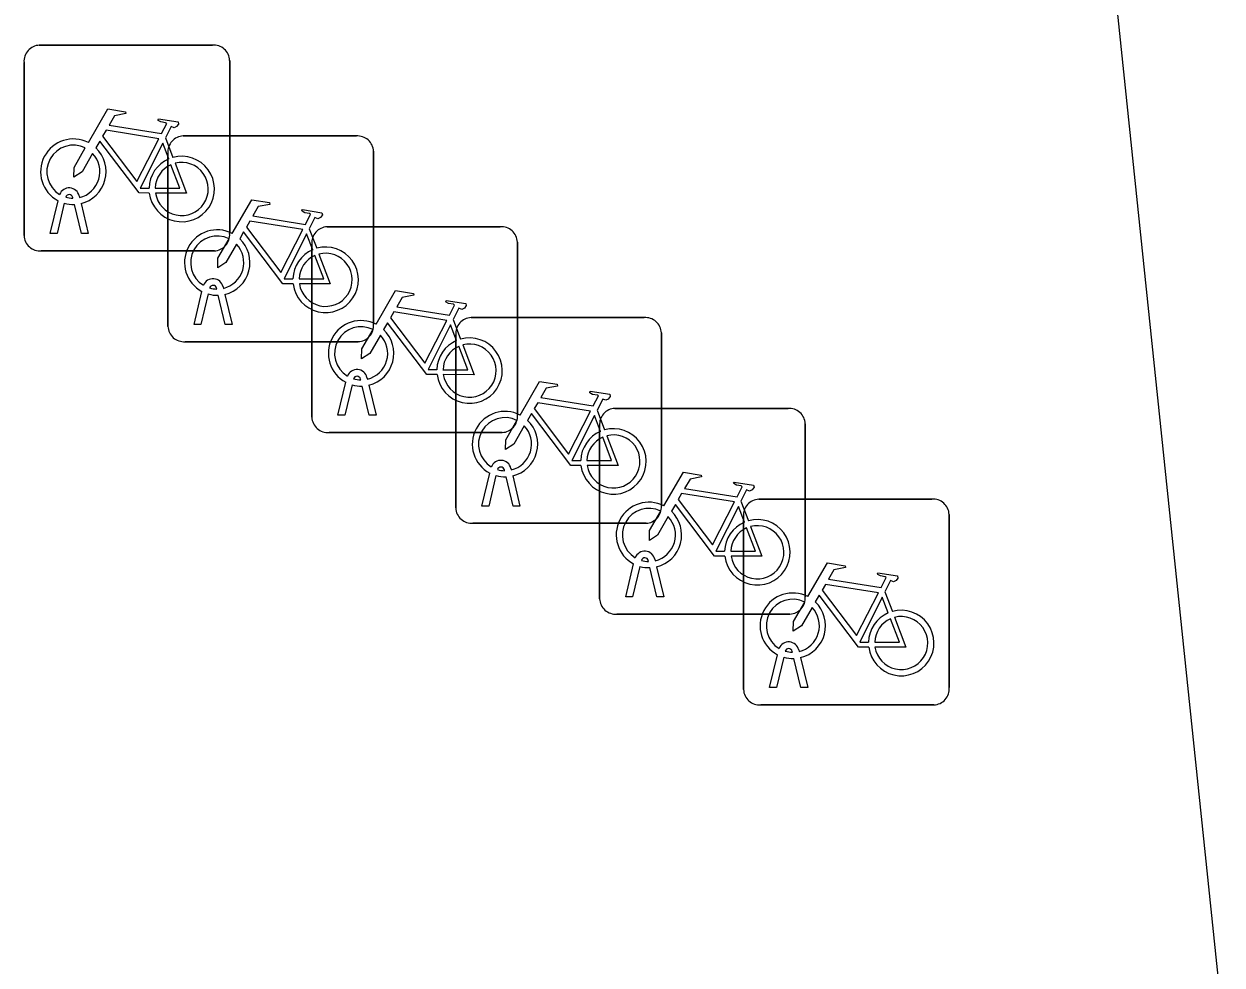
# Model space of a CAD drawing. Extents: x 160379 to 161131, y 383940 to 384849.
# Drawn here: x 161124.32 to 161130.14, y 384280.15 to 384284.72 of the extents above; entities that cross this region are included whole.
import ezdxf

# ---------------------------------------------------------------- set-up
doc = ezdxf.new("R2010")
doc.units = 0
doc.layers.add('IMGEO_Fietsenrek', color=7, linetype='Continuous')
doc.layers.add('IMGEO_Fietspad_open', color=7, linetype='Continuous')

msp = doc.modelspace()

# ---------------------------------------------------------------- linework, layer by layer
at = {"layer": 'IMGEO_Fietsenrek'}
for p, q in [((161124.3989, 384284.6145), (161125.2398, 384284.6145)), ((161125.2398, 384284.6145), (161124.3989, 384284.6145)), ((161124.3245, 384283.6899), (161124.3245, 384284.5308)), ((161124.3245, 384284.5308), (161124.3245, 384283.6899)), ((161125.3235, 384284.5401), (161125.3235, 384283.6992)), ((161125.3235, 384283.6992), (161125.3235, 384284.5401)), ((161125.0112, 384284.1642), (161125.0475, 384284.069)), ((161125.0979, 384284.1735), (161125.9388, 384284.1735)), ((161125.9388, 384284.1735), (161125.0979, 384284.1735)), ((161125.0235, 384283.2489), (161125.0235, 384284.0898)), ((161125.0235, 384284.0898), (161125.0235, 384283.2489)), ((161126.0225, 384284.0991), (161126.0225, 384283.2582)), ((161126.0225, 384283.2582), (161126.0225, 384284.0991)), ((161124.4515, 384283.6993), (161124.4898, 384283.8593)), ((161124.5202, 384283.8471), (161124.4849, 384283.6993)), ((161124.5619, 384283.8709), (161124.5609, 384283.8752)), ((161124.5926, 384283.8824), (161124.5944, 384283.8745)), ((161124.6014, 384283.8453), (161124.6364, 384283.6993)), ((161124.603, 384283.6993), (161124.5691, 384283.841)), ((161125.7969, 384283.7325), (161126.6378, 384283.7325)), ((161126.6378, 384283.7325), (161125.7969, 384283.7325)), ((161124.4849, 384283.6993), (161124.4515, 384283.6993)), ((161124.6364, 384283.6993), (161124.603, 384283.6993)), ((161125.7102, 384283.7232), (161125.7465, 384283.628)), ((161125.2491, 384283.6155), (161124.4082, 384283.6155)), ((161124.4082, 384283.6155), (161125.2491, 384283.6155)), ((161125.7225, 384282.8079), (161125.7225, 384283.6488)), ((161125.7225, 384283.6488), (161125.7225, 384282.8079)), ((161126.7215, 384283.6581), (161126.7215, 384282.8172)), ((161126.7215, 384282.8172), (161126.7215, 384283.6581)), ((161125.2916, 384283.4414), (161125.2934, 384283.4335)), ((161125.1505, 384283.2583), (161125.1888, 384283.4183)), ((161125.2192, 384283.4061), (161125.1839, 384283.2583)), ((161125.2609, 384283.4299), (161125.2599, 384283.4342)), ((161125.302, 384283.2583), (161125.2681, 384283.4)), ((161125.3004, 384283.4043), (161125.3354, 384283.2583)), ((161126.4092, 384283.2822), (161126.4455, 384283.187)), ((161126.4959, 384283.2915), (161127.3368, 384283.2915)), ((161127.3368, 384283.2915), (161126.4959, 384283.2915)), ((161125.1839, 384283.2583), (161125.1505, 384283.2583)), ((161125.3354, 384283.2583), (161125.302, 384283.2583)), ((161126.4215, 384282.3669), (161126.4215, 384283.2078)), ((161126.4215, 384283.2078), (161126.4215, 384282.3669)), ((161127.4205, 384283.2171), (161127.4205, 384282.3762)), ((161127.4205, 384282.3762), (161127.4205, 384283.2171)), ((161125.9481, 384283.1745), (161125.1072, 384283.1745)), ((161125.1072, 384283.1745), (161125.9481, 384283.1745)), ((161125.8495, 384282.8173), (161125.8878, 384282.9773)), ((161125.9599, 384282.9889), (161125.9589, 384282.9932)), ((161125.9906, 384283.0004), (161125.9924, 384282.9925)), ((161125.9182, 384282.9651), (161125.8829, 384282.8173)), ((161126.001, 384282.8173), (161125.9671, 384282.959)), ((161125.9994, 384282.9633), (161126.0344, 384282.8173)), ((161125.8829, 384282.8173), (161125.8495, 384282.8173)), ((161126.0344, 384282.8173), (161126.001, 384282.8173)), ((161127.1082, 384282.8412), (161127.1445, 384282.746)), ((161127.1949, 384282.8505), (161128.0358, 384282.8505)), ((161128.0358, 384282.8505), (161127.1949, 384282.8505)), ((161127.1205, 384281.9259), (161127.1205, 384282.7668)), ((161127.1205, 384282.7668), (161127.1205, 384281.9259)), ((161128.1195, 384282.7761), (161128.1195, 384281.9352)), ((161128.1195, 384281.9352), (161128.1195, 384282.7761)), ((161126.6471, 384282.7335), (161125.8062, 384282.7335)), ((161125.8062, 384282.7335), (161126.6471, 384282.7335)), ((161126.5485, 384282.3763), (161126.5868, 384282.5363)), ((161126.6172, 384282.5241), (161126.5819, 384282.3763)), ((161126.6589, 384282.5479), (161126.6579, 384282.5522)), ((161126.7, 384282.3763), (161126.6661, 384282.518)), ((161126.6896, 384282.5594), (161126.6914, 384282.5515)), ((161126.6984, 384282.5223), (161126.7334, 384282.3763)), ((161127.8072, 384282.4002), (161127.8435, 384282.305)), ((161127.8939, 384282.4095), (161128.7348, 384282.4095)), ((161128.7348, 384282.4095), (161127.8939, 384282.4095)), ((161126.5819, 384282.3763), (161126.5485, 384282.3763)), ((161126.7334, 384282.3763), (161126.7, 384282.3763)), ((161128.8185, 384282.3351), (161128.8185, 384281.4942)), ((161128.8185, 384281.4942), (161128.8185, 384282.3351)), ((161127.3461, 384282.2925), (161126.5052, 384282.2925)), ((161126.5052, 384282.2925), (161127.3461, 384282.2925)), ((161127.8195, 384281.4849), (161127.8195, 384282.3258)), ((161127.8195, 384282.3258), (161127.8195, 384281.4849)), ((161127.3579, 384282.1069), (161127.3569, 384282.1112)), ((161127.3886, 384282.1184), (161127.3904, 384282.1105)), ((161127.2475, 384281.9353), (161127.2858, 384282.0953)), ((161127.3162, 384282.0831), (161127.2809, 384281.9353)), ((161127.399, 384281.9353), (161127.3651, 384282.077)), ((161127.3974, 384282.0813), (161127.4324, 384281.9353)), ((161127.2809, 384281.9353), (161127.2475, 384281.9353)), ((161127.4324, 384281.9353), (161127.399, 384281.9353)), ((161128.5062, 384281.9592), (161128.5425, 384281.864)), ((161128.0451, 384281.8515), (161127.2042, 384281.8515)), ((161127.2042, 384281.8515), (161128.0451, 384281.8515)), ((161127.9465, 384281.4943), (161127.9848, 384281.6543)), ((161128.0152, 384281.6421), (161127.9799, 384281.4943)), ((161128.0569, 384281.6659), (161128.0559, 384281.6702)), ((161128.098, 384281.4943), (161128.0641, 384281.636)), ((161128.0876, 384281.6774), (161128.0894, 384281.6695)), ((161128.0964, 384281.6403), (161128.1314, 384281.4943)), ((161127.9799, 384281.4943), (161127.9465, 384281.4943)), ((161128.1314, 384281.4943), (161128.098, 384281.4943)), ((161128.7441, 384281.4105), (161127.9032, 384281.4105)), ((161127.9032, 384281.4105), (161128.7441, 384281.4105))]:
    msp.add_line(p, q, dxfattribs=at)
for points in [[(161124.6371, 384284.1412), (161124.7318, 384284.3047), (161124.818, 384284.2909), (161124.8197, 384284.2822), (161124.7636, 384284.2713), (161124.7374, 384284.226), (161124.9926, 384284.1852)], [(161124.9926, 384284.1852), (161125.0176, 384284.234), (161125.0125, 384284.238), (161124.9893, 384284.2417), (161124.9766, 384284.2492), (161124.9756, 384284.2523), (161124.9778, 384284.2569), (161125.0726, 384284.2418), (161125.0749, 384284.2315), (161125.0655, 384284.2191), (161125.0531, 384284.2127), (161125.0386, 384284.2189), (161125.0112, 384284.1642)], [(161124.9797, 384284.16), (161124.7229, 384284.201), (161124.7062, 384284.1722), (161124.8732, 384283.9519), (161124.9797, 384284.16)], [(161124.9328, 384283.8965), (161124.8831, 384283.8966), (161124.6924, 384284.1483), (161124.6734, 384284.1155)], [(161125.0277, 384284.062), (161124.9984, 384284.1388), (161124.889, 384283.9207), (161124.9317, 384283.9206)], [(161124.6578, 384284.0887), (161124.6062, 384283.9995), (161124.5663, 384283.9735), (161124.5675, 384284.021), (161124.622, 384284.1152)], [(161124.9617, 384283.9205), (161125.0816, 384283.9203), (161125.0384, 384284.0339)], [(161125.0582, 384284.0408), (161125.1132, 384283.8962), (161124.9631, 384283.8965)], [(161125.3361, 384283.7002), (161125.4308, 384283.8637), (161125.517, 384283.8499), (161125.5187, 384283.8412), (161125.4626, 384283.8303), (161125.4364, 384283.785), (161125.6916, 384283.7442)], [(161125.6916, 384283.7442), (161125.7166, 384283.793), (161125.7115, 384283.797), (161125.6883, 384283.8007), (161125.6756, 384283.8082), (161125.6746, 384283.8113), (161125.6768, 384283.8159), (161125.7716, 384283.8008), (161125.7739, 384283.7905), (161125.7645, 384283.7781), (161125.7521, 384283.7717), (161125.7376, 384283.7779), (161125.7102, 384283.7232)], [(161125.6787, 384283.719), (161125.4219, 384283.76), (161125.4052, 384283.7312), (161125.5722, 384283.5109), (161125.6787, 384283.719)], [(161125.3568, 384283.6477), (161125.3052, 384283.5585), (161125.2653, 384283.5325), (161125.2665, 384283.58), (161125.321, 384283.6742)], [(161125.6318, 384283.4555), (161125.5821, 384283.4556), (161125.3914, 384283.7073), (161125.3724, 384283.6745)], [(161125.7267, 384283.621), (161125.6974, 384283.6978), (161125.588, 384283.4797), (161125.6307, 384283.4796)], [(161125.6607, 384283.4795), (161125.7806, 384283.4793), (161125.7374, 384283.5929)], [(161125.7572, 384283.5998), (161125.8122, 384283.4552), (161125.6621, 384283.4555)], [(161126.0351, 384283.2592), (161126.1298, 384283.4227), (161126.216, 384283.4089), (161126.2177, 384283.4002), (161126.1616, 384283.3893), (161126.1354, 384283.344), (161126.3906, 384283.3032)], [(161126.3906, 384283.3032), (161126.4156, 384283.352), (161126.4105, 384283.356), (161126.3873, 384283.3597), (161126.3746, 384283.3672), (161126.3736, 384283.3703), (161126.3758, 384283.3749), (161126.4706, 384283.3598), (161126.4729, 384283.3495), (161126.4635, 384283.3371), (161126.4511, 384283.3307), (161126.4366, 384283.3369), (161126.4092, 384283.2822)], [(161126.3308, 384283.0145), (161126.2811, 384283.0146), (161126.0904, 384283.2663), (161126.0714, 384283.2335)], [(161126.3777, 384283.278), (161126.1209, 384283.319), (161126.1042, 384283.2902), (161126.2712, 384283.0699), (161126.3777, 384283.278)], [(161126.0558, 384283.2067), (161126.0042, 384283.1175), (161125.9643, 384283.0915), (161125.9655, 384283.139), (161126.02, 384283.2332)], [(161126.4257, 384283.18), (161126.3964, 384283.2568), (161126.287, 384283.0387), (161126.3297, 384283.0386)], [(161126.3597, 384283.0385), (161126.4796, 384283.0383), (161126.4364, 384283.1519)], [(161126.4562, 384283.1588), (161126.5112, 384283.0142), (161126.3611, 384283.0145)], [(161126.7341, 384282.8182), (161126.8288, 384282.9817), (161126.915, 384282.9679), (161126.9167, 384282.9592), (161126.8606, 384282.9483), (161126.8344, 384282.903), (161127.0896, 384282.8622)], [(161127.0896, 384282.8622), (161127.1146, 384282.911), (161127.1095, 384282.915), (161127.0863, 384282.9187), (161127.0736, 384282.9262), (161127.0726, 384282.9293), (161127.0748, 384282.9339), (161127.1696, 384282.9188), (161127.1719, 384282.9085), (161127.1625, 384282.8961), (161127.1501, 384282.8897), (161127.1356, 384282.8959), (161127.1082, 384282.8412)], [(161127.0767, 384282.837), (161126.8199, 384282.878), (161126.8032, 384282.8492), (161126.9702, 384282.6289), (161127.0767, 384282.837)], [(161127.0298, 384282.5735), (161126.9801, 384282.5736), (161126.7894, 384282.8253), (161126.7704, 384282.7925)], [(161127.1247, 384282.739), (161127.0954, 384282.8158), (161126.986, 384282.5977), (161127.0287, 384282.5976)], [(161126.7548, 384282.7657), (161126.7032, 384282.6765), (161126.6633, 384282.6505), (161126.6645, 384282.698), (161126.719, 384282.7922)], [(161127.0587, 384282.5975), (161127.1786, 384282.5973), (161127.1354, 384282.7109)], [(161127.1552, 384282.7178), (161127.2102, 384282.5732), (161127.0601, 384282.5735)], [(161127.4331, 384282.3772), (161127.5278, 384282.5407), (161127.614, 384282.5269), (161127.6157, 384282.5182), (161127.5596, 384282.5073), (161127.5334, 384282.462), (161127.7886, 384282.4212)], [(161127.7886, 384282.4212), (161127.8136, 384282.47), (161127.8085, 384282.474), (161127.7853, 384282.4777), (161127.7726, 384282.4852), (161127.7716, 384282.4883), (161127.7738, 384282.4929), (161127.8686, 384282.4778), (161127.8709, 384282.4675), (161127.8615, 384282.4551), (161127.8491, 384282.4487), (161127.8346, 384282.4549), (161127.8072, 384282.4002)], [(161127.7757, 384282.396), (161127.5189, 384282.437), (161127.5022, 384282.4082), (161127.6692, 384282.1879), (161127.7757, 384282.396)], [(161127.4538, 384282.3247), (161127.4022, 384282.2355), (161127.3623, 384282.2095), (161127.3635, 384282.257), (161127.418, 384282.3512)], [(161127.7288, 384282.1325), (161127.6791, 384282.1326), (161127.4884, 384282.3843), (161127.4694, 384282.3515)], [(161127.8237, 384282.298), (161127.7944, 384282.3748), (161127.685, 384282.1567), (161127.7277, 384282.1566)], [(161127.8542, 384282.2768), (161127.9092, 384282.1322), (161127.7591, 384282.1325)], [(161127.7577, 384282.1565), (161127.8776, 384282.1563), (161127.8344, 384282.2699)], [(161128.1321, 384281.9362), (161128.2268, 384282.0997), (161128.313, 384282.0859), (161128.3147, 384282.0772), (161128.2586, 384282.0663), (161128.2324, 384282.021), (161128.4876, 384281.9802)], [(161128.4876, 384281.9802), (161128.5126, 384282.029), (161128.5075, 384282.033), (161128.4843, 384282.0367), (161128.4716, 384282.0442), (161128.4706, 384282.0473), (161128.4728, 384282.0519), (161128.5676, 384282.0368), (161128.5699, 384282.0265), (161128.5605, 384282.0141), (161128.5481, 384282.0077), (161128.5336, 384282.0139), (161128.5062, 384281.9592)], [(161128.4747, 384281.955), (161128.2179, 384281.996), (161128.2012, 384281.9672), (161128.3682, 384281.7469), (161128.4747, 384281.955)], [(161128.4278, 384281.6915), (161128.3781, 384281.6916), (161128.1874, 384281.9433), (161128.1684, 384281.9105)], [(161128.5227, 384281.857), (161128.4934, 384281.9338), (161128.384, 384281.7157), (161128.4267, 384281.7156)], [(161128.1528, 384281.8837), (161128.1012, 384281.7945), (161128.0613, 384281.7685), (161128.0625, 384281.816), (161128.117, 384281.9102)], [(161128.4567, 384281.7155), (161128.5766, 384281.7153), (161128.5334, 384281.8289)], [(161128.5532, 384281.8358), (161128.6082, 384281.6912), (161128.4581, 384281.6915)]]:
    msp.add_lwpolyline(points, dxfattribs=at)
for centre, radius, start, end in [((161124.4022, 384284.5366), 0.0779, 92.4484, 184.28452), ((161124.4022, 384284.5366), 0.0779, 92.4484, 184.28452), ((161125.2456, 384284.5368), 0.0779, 2.4484, 94.28452), ((161125.2456, 384284.5368), 0.0779, 2.4484, 94.28452), ((161124.5641, 384283.9999), 0.159, 62.67661, 242.13685), ((161125.1012, 384284.0956), 0.0779, 92.4484, 184.28452), ((161125.1012, 384284.0956), 0.0779, 92.4484, 184.28452), ((161125.9446, 384284.0958), 0.0779, 2.4484, 94.28452), ((161125.9446, 384284.0958), 0.0779, 2.4484, 94.28452), ((161124.5641, 384283.9999), 0.129, 63.31916, 238.90302), ((161124.5641, 384283.9999), 0.129, 283.60429, 43.43025), ((161124.5641, 384283.9999), 0.159, 283.5766, 46.60424), ((161125.0907, 384283.9159), 0.159, 113.3408, 178.32165), ((161125.0907, 384283.9159), 0.159, 187.0065, 105.77075), ((161125.0907, 384283.9159), 0.129, 113.92302, 177.95563), ((161125.0907, 384283.9159), 0.129, 188.67146, 104.58832), ((161124.5439, 384283.8713), 0.0499, 12.8025, 158.69338), ((161124.5641, 384283.9999), 0.159, 253.99666, 271.78671), ((161124.5439, 384283.8713), 0.0174, 12.8025, 163.45023), ((161124.5641, 384283.9999), 0.129, 253.41502, 269.02044), ((161125.8002, 384283.6546), 0.0779, 92.4484, 184.28452), ((161125.8002, 384283.6546), 0.0779, 92.4484, 184.28452), ((161126.6436, 384283.6548), 0.0779, 2.4484, 94.28452), ((161126.6436, 384283.6548), 0.0779, 2.4484, 94.28452), ((161124.4024, 384283.6932), 0.0779, 182.4484, 274.28452), ((161124.4024, 384283.6932), 0.0779, 182.4484, 274.28452), ((161125.2631, 384283.5589), 0.159, 62.67661, 242.13685), ((161125.2631, 384283.5589), 0.129, 63.31916, 238.90302), ((161125.2458, 384283.6934), 0.0779, 272.4484, 4.28452), ((161125.2458, 384283.6934), 0.0779, 272.4484, 4.28452), ((161125.2631, 384283.5589), 0.159, 283.5766, 46.60424), ((161125.2631, 384283.5589), 0.129, 283.60429, 43.43025), ((161125.7897, 384283.4749), 0.159, 113.3408, 178.32165), ((161125.7897, 384283.4749), 0.159, 187.0065, 105.77075), ((161125.7897, 384283.4749), 0.129, 113.92302, 177.95563), ((161125.7897, 384283.4749), 0.129, 188.67146, 104.58832), ((161125.2429, 384283.4303), 0.0499, 12.8025, 158.69338), ((161125.2429, 384283.4303), 0.0174, 12.8025, 163.45023), ((161125.2631, 384283.5589), 0.159, 253.99666, 271.78671), ((161125.2631, 384283.5589), 0.129, 253.41502, 269.02044), ((161125.9621, 384283.1179), 0.159, 62.67661, 242.13685), ((161126.4992, 384283.2136), 0.0779, 92.4484, 184.28452), ((161126.4992, 384283.2136), 0.0779, 92.4484, 184.28452), ((161127.3426, 384283.2138), 0.0779, 2.4484, 94.28452), ((161127.3426, 384283.2138), 0.0779, 2.4484, 94.28452), ((161125.1014, 384283.2522), 0.0779, 182.4484, 274.28452), ((161125.1014, 384283.2522), 0.0779, 182.4484, 274.28452), ((161125.9621, 384283.1179), 0.129, 63.31916, 238.90302), ((161125.9448, 384283.2524), 0.0779, 272.4484, 4.28452), ((161125.9448, 384283.2524), 0.0779, 272.4484, 4.28452), ((161125.9621, 384283.1179), 0.129, 283.60429, 43.43025), ((161125.9621, 384283.1179), 0.159, 283.5766, 46.60424), ((161126.4887, 384283.0339), 0.159, 113.3408, 178.32165), ((161126.4887, 384283.0339), 0.159, 187.0065, 105.77075), ((161126.4887, 384283.0339), 0.129, 113.92302, 177.95563), ((161126.4887, 384283.0339), 0.129, 188.67146, 104.58832), ((161125.9419, 384282.9893), 0.0499, 12.8025, 158.69338), ((161125.9419, 384282.9893), 0.0174, 12.8025, 163.45023), ((161125.9621, 384283.1179), 0.129, 253.41502, 269.02044), ((161125.9621, 384283.1179), 0.159, 253.99666, 271.78671), ((161125.8004, 384282.8112), 0.0779, 182.4484, 274.28452), ((161125.8004, 384282.8112), 0.0779, 182.4484, 274.28452), ((161126.6611, 384282.6769), 0.159, 62.67661, 242.13685), ((161126.6611, 384282.6769), 0.129, 63.31916, 238.90302), ((161126.6438, 384282.8114), 0.0779, 272.4484, 4.28452), ((161126.6438, 384282.8114), 0.0779, 272.4484, 4.28452), ((161127.1982, 384282.7726), 0.0779, 92.4484, 184.28452), ((161127.1982, 384282.7726), 0.0779, 92.4484, 184.28452), ((161128.0416, 384282.7728), 0.0779, 2.4484, 94.28452), ((161128.0416, 384282.7728), 0.0779, 2.4484, 94.28452), ((161126.6611, 384282.6769), 0.129, 283.60429, 43.43025), ((161126.6611, 384282.6769), 0.159, 283.5766, 46.60424), ((161127.1877, 384282.5929), 0.159, 113.3408, 178.32165), ((161127.1877, 384282.5929), 0.159, 187.0065, 105.77075), ((161127.1877, 384282.5929), 0.129, 113.92302, 177.95563), ((161127.1877, 384282.5929), 0.129, 188.67146, 104.58832), ((161126.6409, 384282.5483), 0.0499, 12.8025, 158.69338), ((161126.6409, 384282.5483), 0.0174, 12.8025, 163.45023), ((161126.6611, 384282.6769), 0.159, 253.99666, 271.78671), ((161126.6611, 384282.6769), 0.129, 253.41502, 269.02044), ((161127.3601, 384282.2359), 0.159, 62.67661, 242.13685), ((161127.8972, 384282.3316), 0.0779, 92.4484, 184.28452), ((161127.8972, 384282.3316), 0.0779, 92.4484, 184.28452), ((161128.7406, 384282.3318), 0.0779, 2.4484, 94.28452), ((161128.7406, 384282.3318), 0.0779, 2.4484, 94.28452), ((161126.4994, 384282.3702), 0.0779, 182.4484, 274.28452), ((161126.4994, 384282.3702), 0.0779, 182.4484, 274.28452), ((161127.3601, 384282.2359), 0.129, 63.31916, 238.90302), ((161127.3428, 384282.3704), 0.0779, 272.4484, 4.28452), ((161127.3428, 384282.3704), 0.0779, 272.4484, 4.28452), ((161127.3601, 384282.2359), 0.159, 283.5766, 46.60424), ((161127.3601, 384282.2359), 0.129, 283.60429, 43.43025), ((161127.8867, 384282.1519), 0.159, 113.3408, 178.32165), ((161127.8867, 384282.1519), 0.159, 187.0065, 105.77075), ((161127.8867, 384282.1519), 0.129, 188.67146, 104.58832), ((161127.8867, 384282.1519), 0.129, 113.92302, 177.95563), ((161127.3399, 384282.1073), 0.0499, 12.8025, 158.69338), ((161127.3399, 384282.1073), 0.0174, 12.8025, 163.45023), ((161127.3601, 384282.2359), 0.129, 253.41502, 269.02044), ((161127.3601, 384282.2359), 0.159, 253.99666, 271.78671), ((161127.1984, 384281.9292), 0.0779, 182.4484, 274.28452), ((161127.1984, 384281.9292), 0.0779, 182.4484, 274.28452), ((161128.0591, 384281.7949), 0.159, 62.67661, 242.13685), ((161128.0591, 384281.7949), 0.129, 63.31916, 238.90302), ((161128.0418, 384281.9294), 0.0779, 272.4484, 4.28452), ((161128.0418, 384281.9294), 0.0779, 272.4484, 4.28452), ((161128.0591, 384281.7949), 0.129, 283.60429, 43.43025), ((161128.0591, 384281.7949), 0.159, 283.5766, 46.60424), ((161128.5857, 384281.7109), 0.159, 187.0065, 105.77075), ((161128.5857, 384281.7109), 0.159, 113.3408, 178.32165), ((161128.5857, 384281.7109), 0.129, 113.92302, 177.95563), ((161128.5857, 384281.7109), 0.129, 188.67146, 104.58832), ((161128.0389, 384281.6663), 0.0499, 12.8025, 158.69338), ((161128.0591, 384281.7949), 0.159, 253.99666, 271.78671), ((161128.0389, 384281.6663), 0.0174, 12.8025, 163.45023), ((161128.0591, 384281.7949), 0.129, 253.41502, 269.02044), ((161127.8974, 384281.4882), 0.0779, 182.4484, 274.28452), ((161127.8974, 384281.4882), 0.0779, 182.4484, 274.28452), ((161128.7408, 384281.4884), 0.0779, 272.4484, 4.28452), ((161128.7408, 384281.4884), 0.0779, 272.4484, 4.28452)]:
    msp.add_arc(centre, radius, start, end, dxfattribs=at)
at = {"layer": 'IMGEO_Fietspad_open'}
msp.add_lwpolyline([(161129.421, 384286.818), (161129.535, 384285.729), (161130.144, 384279.89)], dxfattribs=at)

doc.saveas('drawing.dxf')
